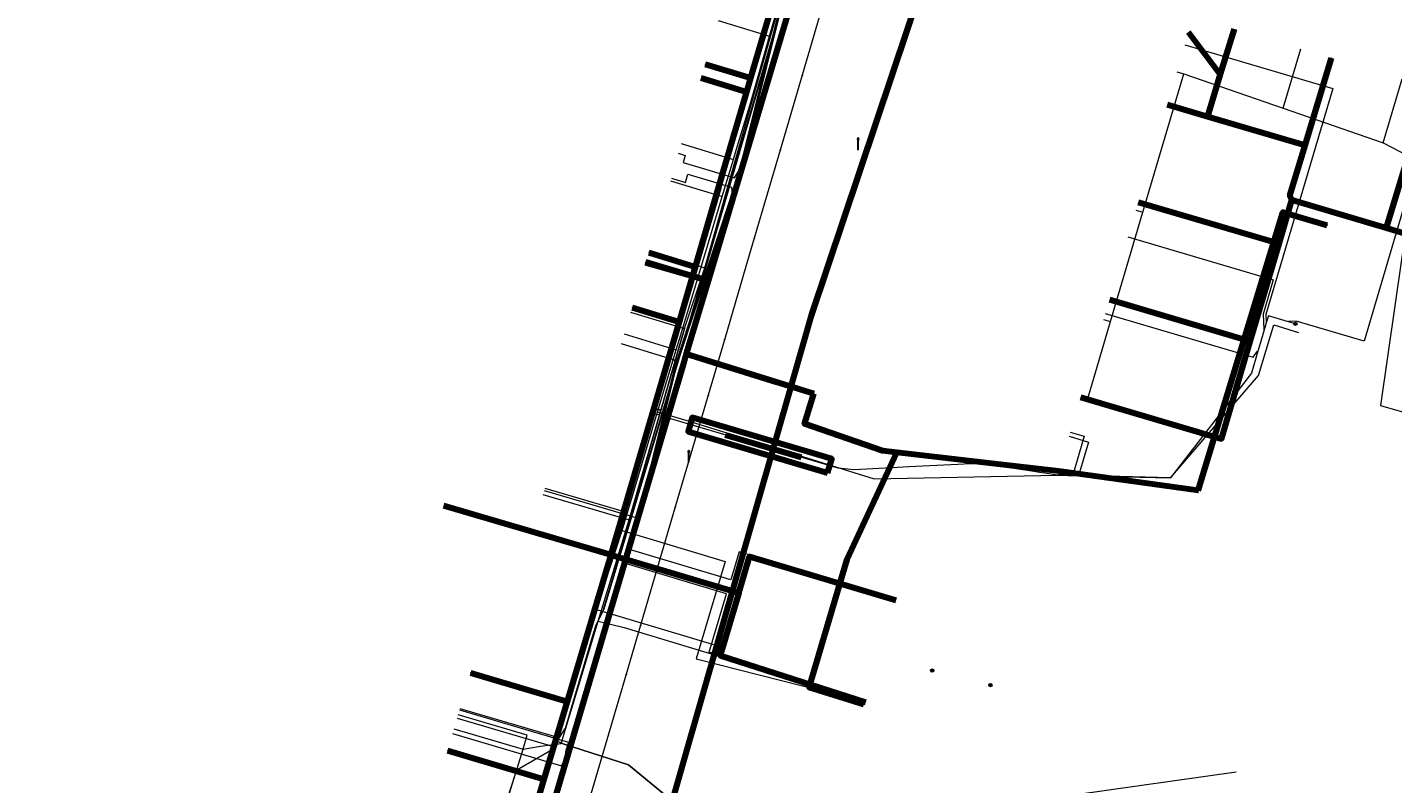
# Model space of a CAD drawing. Extents: x 152558 to 154479, y 462974 to 463683.
# Tile 520 of 638: x 153934 to 154028, y 463311 to 463363. Entities that reach past the tile are written whole.
import ezdxf
from ezdxf.enums import TextEntityAlignment as Align
from ezdxf.lldxf.tags import DXFTag

# ---------------------------------------------------------------- set-up
doc = ezdxf.new("R2010")
doc.units = 0
doc.header["$LTSCALE"] = 0.2
doc.layers.get('0').update_dxf_attribs({"linetype": 'CONTINUOUS'})
for name, color, linetype, lineweight in [('B-RO-KL-DATA_COAXIAAL_17_ZIGGO BV-G', 90, 'KL-DATA-N', 18), ('B-RO-KL-DATA_COAXIAAL_7_ZIGGO BV-G', 90, 'KL-DATA-N', 18), ('B-RO-KL-DATA_EUROFIBER NEDERLAND BV-G', 90, 'KL-DATA-N', 18), ('B-RO-KL-DATA_HULPSTUK_EUROFIBER NEDERLAND BV-S', 90, 'CONTINUOUS', 25), ('B-RO-KL-DATA_HULPSTUK_KPN BV-S', 90, 'CONTINUOUS', 25), ('B-RO-KL-DATA_KABELBED_KPN BV-G', 90, 'CONTINUOUS', 100), ('B-RO-KL-DATA_KABELBED_ZIGGO BV-G', 90, 'CONTINUOUS', 100), ('B-RO-KL-DATA_MANTELBUIS_PVC_1_KPN BV-G', 90, 'CONTINUOUS', 100), ('B-RO-KL-DATA_MANTELBUIS_ZIGGO BV-G', 90, 'CONTINUOUS', 100), ('B-RO-KL-DATA_REGGEFIBER OPERATOR BV-G', 90, 'KL-DATA-N', 18), ('B-RO-KL-ET_LS_400 V_STEDIN NETBEHEER BV-G', 190, 'KL-LS-N', 18), ('B-RO-KL-ET_LS_GEMEENTE AMERSFOORT-S', 190, 'CONTINUOUS', 25), ('B-RO-KL-ET_LS_HULPSTUK_STEDIN NETBEHEER BV-S', 190, 'CONTINUOUS', 25), ('B-RO-KL-ET_LS_MANTELBUIS_PVC_125_STEDIN NETBEHEER BV-G', 190, 'CONTINUOUS', 100), ('B-RO-KL-GAS_LD_HULPSTUK_STEDIN NETBEHEER BV-S', 50, 'CONTINUOUS', 25), ('B-RO-KL-GAS_LD_MANTELBUIS_PE_STEDIN NETBEHEER BV-G', 50, 'CONTINUOUS', 100), ('B-RO-KL-GAS_LD_PE_32_0.1 BAR_STEDIN NETBEHEER BV-G', 50, 'KL-GAS-LD-N', 18), ('B-RO-KL-GAS_LD_PE_40_0.1 BAR_STEDIN NETBEHEER BV-G', 50, 'KL-GAS-LD-N', 18), ('B-RO-KL-GAS_LD_PVC_63_0.1 BAR_STEDIN NETBEHEER BV-G', 50, 'KL-GAS-LD-N', 18), ('B-RO-KL-WATER_150_VITENS-G', 170, 'KL-WATER-N', 18), ('B-RO-KL-WATER_HULPSTUK_VITENS-S', 170, 'CONTINUOUS', 25)]:
    doc.layers.add(name, color=color, linetype=linetype, lineweight=lineweight)
doc.styles.add('NLCS-ISO', font='NLCS-ISO.ttf')
tags = doc.linetypes.add('KL-DATA-N', pattern='A,4,-1,[101,NLCS.SHX,S=0.5,R=0,X=0,Y=0],-1,4,-1,["D",Standard,S=1,R=0,X=-0.25,Y=-0.5],-1.5', length=12.5).pattern_tags.tags
tags[18] = DXFTag(74, 10)
tags = doc.linetypes.add('KL-GAS-LD-N', pattern='A,4,-1,[69,NLCS.SHX,S=0.5,R=0,X=0,Y=0],-1,4,-1,["L",Standard,S=1,R=0,X=0.25,Y=-0.5],-2', length=13).pattern_tags.tags
tags[18] = DXFTag(74, 10)
tags = doc.linetypes.add('KL-LS-N', pattern='A,4,-1,[103,NLCS.SHX,S=0.75,R=0,X=0,Y=0],-1,4,-1,["L",Standard,S=1,R=0,X=0,Y=-0.5],-2', length=13).pattern_tags.tags
tags[18] = DXFTag(74, 10)
doc.linetypes.add('KL-WATER-N', pattern='A,7,-0.5,[168,NLCS.SHX,S=0.75,R=0,X=0.75,Y=0],-2', length=9.5)

# ---------------------------------------------------------------- blocks, each defined once
blk = doc.blocks.new('SKL-WTB_HULP_T STUK-SO')
at = {"color": 0, "linetype": 'ByBlock', "lineweight": 18}
blk.add_circle((0, 0), 1, dxfattribs=at)
at = {"color": 0, "linetype": 'ByBlock', "lineweight": -2, "style": 'NLCS-ISO'}
blk.add_text('T', height=1, dxfattribs=at).set_placement((0, 0), align=Align.MIDDLE_CENTER)
at = {"color": 0, "linetype": 'ByBlock', "lineweight": 18, "style": 'NLCS-ISO', "flags": 1}
for tag, p in [('TYPE', (1.5, 0)), ('OMSCHRIJVING', (1.5, -3)), ('LABEL', (1.5, -1.5))]:
    blk.add_attdef(tag, p, '', height=1, dxfattribs=at)
blk = doc.blocks.new('SKL-WTB_HULP_MOF-SO')
at = {"linetype": 'ByBlock', "lineweight": 18}
h = blk.add_hatch(color=0, dxfattribs=at)
h.dxf.hatch_style = 1
h.paths.add_polyline_path([(-0.5625, 0, 1), (0.5625, 0, 1)])
at = {"color": 0, "linetype": 'ByBlock', "lineweight": 18}
blk.add_circle((0, 0), 0.5625, dxfattribs=at)
at = {"color": 0, "linetype": 'ByBlock', "lineweight": 18, "style": 'NLCS-ISO', "flags": 1}
for tag, p in [('TYPE', (1.5, 0)), ('OMSCHRIJVING', (1.5, -3)), ('LABEL', (1.5, -1.5))]:
    blk.add_attdef(tag, p, '', height=1, dxfattribs=at)
blk = doc.blocks.new('SKL-WTB_HULP_OVERIG-SO')
at = {"color": 0, "linetype": 'ByBlock', "lineweight": 18}
for points in [[(-0.14, 0.14), (0.14, -0.14)], [(0.14, 0.14), (-0.14, -0.14)]]:
    blk.add_lwpolyline(points, dxfattribs=at)
at = {"color": 0, "linetype": 'ByBlock', "lineweight": 18, "style": 'NLCS-ISO', "flags": 1}
for tag, p in [('TYPE', (1.5, 0)), ('OMSCHRIJVING', (1.5, -3)), ('LABEL', (1.5, -1.5))]:
    blk.add_attdef(tag, p, '', height=1, dxfattribs=at)
blk = doc.blocks.new('SKL-ET_LS_MAST-SO')
for p, q in [((-0.05, 2.07), (0.05, 2.07)), ((-0.05, -2), (0.05, -2))]:
    blk.add_line(p, q)
for points in [[(-0.18, 1.76), (-0.22, 1.76), (-0.22, 1.84), (-0.18, 1.84), (-0.18, 1.79)], [(-0.18, 1.49), (-0.22, 1.49), (-0.22, 1.57), (-0.18, 1.57), (-0.18, 1.52)], [(-0.18, 1.79), (-0.05, 1.79)], [(-0.18, 1.76), (-0.05, 1.76)], [(-0.18, 1.52), (-0.05, 1.52)], [(-0.18, 1.49), (-0.05, 1.49)], [(-0.05, -2), (-0.05, 2.07)], [(0.05, -2), (0.05, 2.07)], [(0.18, 1.92), (0.05, 1.92)], [(0.18, 1.89), (0.05, 1.89)], [(0.18, 1.66), (0.05, 1.66)], [(0.18, 1.63), (0.05, 1.63)], [(0.18, 1.39), (0.05, 1.39)], [(0.18, 1.36), (0.05, 1.36)], [(0.18, 1.89), (0.22, 1.89), (0.22, 1.97), (0.18, 1.97), (0.18, 1.92)], [(0.18, 1.63), (0.22, 1.63), (0.22, 1.71), (0.18, 1.71), (0.18, 1.66)], [(0.18, 1.36), (0.22, 1.36), (0.22, 1.44), (0.18, 1.44), (0.18, 1.39)]]:
    blk.add_lwpolyline(points)

msp = doc.modelspace()

# ---------------------------------------------------------------- linework, layer by layer
at = {"layer": 'B-RO-KL-DATA_COAXIAAL_17_ZIGGO BV-G', "flags": 128}
msp.add_lwpolyline([(153911.525, 463414.117), (153911.88, 463414.031), (153912.048, 463414.728), (153914.583, 463414.075), (153916.139, 463413.623), (153916.24, 463413.567), (153916.259, 463413.644), (153916.307, 463413.842), (153917.919, 463413.275), (153918.539, 463413.057), (153920.485, 463412.373), (153923.692, 463411.245), (153925.205, 463410.713), (153928.395, 463409.591), (153929.841, 463409.175), (153940.803, 463406.022), (153945.618, 463404.804), (153952.322, 463402.633), (153952.273, 463402.55), (153956.959, 463401.132), (153957.795, 463400.861), (153958.563, 463400.646), (153962.856, 463399.347), (153964.294, 463398.912), (153965, 463398.698), (153968.689, 463397.581), (153969.613, 463397.301), (153974.463, 463395.834), (153976.623, 463395.18), (153981.275, 463393.772), (153981.421, 463394.254), (153981.507, 463394.537), (153987.351, 463392.768), (153992.016, 463391.356), (153992.42, 463390.847), (153992.555, 463390.676), (153988.832, 463378.276), (153987.315, 463373.1), (153986.701, 463371.007), (153985.662, 463367.463), (153985.154, 463365.729), (153983.41, 463359.781), (153983.131, 463358.828), (153981.552, 463353.442)], dxfattribs=at)
at = {"layer": 'B-RO-KL-DATA_COAXIAAL_7_ZIGGO BV-G', "flags": 128}
for points in [[(153981.552, 463353.442), (153983.131, 463358.828), (153983.41, 463359.781), (153985.154, 463365.729), (153985.662, 463367.463), (153986.701, 463371.007), (153987.315, 463373.1), (153988.832, 463378.276), (153992.555, 463390.676), (153992.42, 463390.847), (153992.016, 463391.356), (153987.351, 463392.768), (153986.395, 463389.61)], [(153981.552, 463353.442), (153983.131, 463358.828), (153983.41, 463359.781), (153985.154, 463365.729), (153985.662, 463367.463), (153986.701, 463371.007), (153987.315, 463373.1), (153984.884, 463373.839)], [(153981.552, 463353.442), (153983.131, 463358.828), (153983.41, 463359.781), (153985.154, 463365.729), (153985.662, 463367.463), (153986.701, 463371.007), (153986.064, 463371.201), (153984.261, 463371.75)], [(154033.98, 463359.049), (154034.658, 463358.848), (154031.495, 463348.162), (154027.13, 463349.457), (154020.642, 463351.382), (154020.491, 463351.677), (154021.544, 463355.146), (154014.829, 463357.126), (154015.71, 463360.026), (154013.52, 463362.922)], [(154033.98, 463359.049), (154034.658, 463358.848), (154031.495, 463348.162), (154027.13, 463349.457), (154020.642, 463351.382), (154020.491, 463351.677), (154021.544, 463355.146), (154014.829, 463357.126), (154015.71, 463360.026), (154013.52, 463362.922)], [(154033.98, 463359.049), (154034.658, 463358.848), (154031.495, 463348.162), (154027.13, 463349.457), (154020.642, 463351.382), (154020.491, 463351.677), (154021.544, 463355.146), (154014.829, 463357.126), (154015.71, 463360.026), (154013.52, 463362.922)], [(154033.98, 463359.049), (154034.658, 463358.848), (154031.495, 463348.162), (154027.13, 463349.457), (154020.642, 463351.382), (154020.491, 463351.677), (154021.544, 463355.146), (154014.829, 463357.126), (154015.71, 463360.026), (154013.52, 463362.922)], [(154033.98, 463359.049), (154034.658, 463358.848), (154031.495, 463348.162), (154027.13, 463349.457), (154020.642, 463351.382), (154020.491, 463351.677), (154021.544, 463355.146), (154014.829, 463357.126), (154015.71, 463360.026), (154013.52, 463362.922)], [(154033.98, 463359.049), (154034.658, 463358.848), (154031.495, 463348.162), (154027.13, 463349.457), (154020.642, 463351.382), (154020.491, 463351.677), (154021.544, 463355.146), (154014.829, 463357.126), (154015.71, 463360.026), (154013.52, 463362.922)], [(154033.98, 463359.049), (154034.658, 463358.848), (154031.495, 463348.162), (154027.13, 463349.457), (154020.642, 463351.382), (154020.491, 463351.677), (154021.544, 463355.146), (154014.829, 463357.126), (154015.71, 463360.026), (154013.52, 463362.922)], [(154033.98, 463359.049), (154034.658, 463358.848), (154031.495, 463348.162), (154027.13, 463349.457), (154020.642, 463351.382), (154020.491, 463351.677), (154021.544, 463355.146), (154014.829, 463357.126), (154015.71, 463360.026), (154013.52, 463362.922)], [(154033.98, 463359.049), (154034.658, 463358.848), (154031.495, 463348.162), (154027.13, 463349.457), (154020.642, 463351.382), (154020.491, 463351.677), (154021.544, 463355.146), (154014.829, 463357.126), (154015.71, 463360.026), (154013.52, 463362.922)], [(153981.552, 463353.442), (153983.131, 463358.828), (153983.41, 463359.781), (153980.279, 463360.733)], [(154023.367, 463361.149), (154021.544, 463355.146), (154020.491, 463351.677), (154020.642, 463351.382), (154027.13, 463349.457), (154031.495, 463348.162), (154034.658, 463358.848), (154033.98, 463359.049)], [(154023.367, 463361.149), (154021.544, 463355.146), (154020.491, 463351.677), (154020.642, 463351.382), (154027.13, 463349.457), (154031.495, 463348.162), (154034.658, 463358.848), (154033.98, 463359.049)], [(154023.367, 463361.149), (154021.544, 463355.146), (154020.491, 463351.677), (154020.642, 463351.382), (154027.13, 463349.457), (154031.495, 463348.162), (154034.658, 463358.848), (154033.98, 463359.049)], [(153979.992, 463359.783), (153983.131, 463358.828), (153981.552, 463353.442)], [(153981.552, 463353.442), (153981.192, 463352.213), (153979.877, 463347.726), (153979.602, 463346.789), (153978.492, 463343.003), (153973.791, 463326.968), (153962.317, 463330.335)], [(153981.552, 463353.442), (153981.192, 463352.213), (153979.877, 463347.726), (153979.602, 463346.789), (153978.492, 463343.003), (153973.791, 463326.968), (153973.648, 463326.489), (153970.782, 463316.868), (153969.193, 463311.534), (153962.566, 463313.508)], [(153981.552, 463353.442), (153981.192, 463352.213), (153979.877, 463347.726), (153979.602, 463346.789), (153978.492, 463343.003), (153973.791, 463326.968), (153973.648, 463326.489), (153970.782, 463316.868), (153964.146, 463318.845)], [(153981.552, 463353.442), (153981.192, 463352.213), (153979.877, 463347.726), (153979.602, 463346.789), (153978.492, 463343.003), (153973.791, 463326.968), (153974.174, 463326.854), (153982.59, 463324.35), (153981.307, 463320.037), (153991.313, 463316.834)], [(153981.552, 463353.442), (153981.192, 463352.213), (153979.877, 463347.726), (153979.602, 463346.789), (153978.492, 463343.003), (153973.791, 463326.968), (153974.174, 463326.854), (153982.59, 463324.35), (153983.334, 463326.848), (153993.398, 463323.847)], [(153981.552, 463353.442), (153981.192, 463352.213), (153979.877, 463347.726), (153979.602, 463346.789), (153978.492, 463343.003), (153973.791, 463326.968), (153974.174, 463326.854), (153982.59, 463324.35), (153983.334, 463326.848), (153993.398, 463323.847)], [(153981.552, 463353.442), (153981.192, 463352.213), (153979.877, 463347.726), (153979.602, 463346.789), (153978.492, 463343.003), (153975.257, 463343.987)], [(153981.552, 463353.442), (153981.192, 463352.213), (153979.877, 463347.726), (153979.602, 463346.789), (153976.405, 463347.762)]]:
    msp.add_lwpolyline(points, dxfattribs=at)
at = {"layer": 'B-RO-KL-DATA_EUROFIBER NEDERLAND BV-G', "flags": 128}
for points in [[(154016.8, 463312), (153994.745, 463308.89), (153993.681, 463305.321), (153987.622, 463306.875), (153978.649, 463309.505), (153975.017, 463312.518), (153970.509, 463313.95), (153970.101, 463314.146), (153970.667, 463315.034), (153972.558, 463321.404), (153972.757, 463322.08), (153973.3, 463323.2), (153979.1, 463342.6), (153985.5, 463364.6), (153989.2, 463377.4), (153992, 463386.8), (153993.058, 463390.909), (153991.86, 463392.39), (153992.552, 463391.876), (153994, 463391.5), (154001.7, 463389.1), (154062.3, 463370.7), (154063.8, 463370.2), (154064.9, 463369.4), (154072.3, 463366.7), (154077.4, 463364.9), (154078.3, 463363.6), (154083.9, 463361.2), (154085.3, 463360), (154131.3, 463340.4), (154133.3, 463339.8), (154135, 463340.5), (154137.2, 463340.5), (154195.5, 463339), (154196.5, 463338.8), (154202.5, 463324.4), (154205.1, 463318.8), (154207.9, 463314.9), (154238.2, 463280), (154240.1, 463278.2), (154243.9, 463273.8), (154244.9, 463273.2), (154246.4, 463273.4), (154248.2, 463272.9), (154250.1, 463272.8), (154252.7, 463273.5), (154255.6, 463274.8), (154256.5, 463274.3)], [(153970.101, 463314.146), (153970.667, 463315.034), (153972.558, 463321.404), (153972.757, 463322.08), (153973.34, 463323.237), (153979.147, 463342.614), (153984.644, 463361.467), (153986.393, 463367.926), (153989.217, 463377.369), (153992.041, 463386.813), (153993.058, 463390.909), (153991.86, 463392.39)], [(153970.101, 463314.146), (153970.509, 463313.95), (153975.017, 463312.518), (153978.649, 463309.505), (153987.622, 463306.875), (153993.681, 463305.321), (153994.744, 463308.886)]]:
    msp.add_lwpolyline(points, dxfattribs=at)
at = {"layer": 'B-RO-KL-DATA_KABELBED_KPN BV-G', "flags": 128}
for points in [[(153977.46, 463308.034), (153987.599, 463343.427), (153997.598, 463373.243), (153997.74, 463373.711)], [(153987.751, 463370.123), (153987.228, 463368.372), (153986.887, 463367.233), (153986.139, 463364.732), (153983.496, 463355.889)], [(153983.496, 463355.889), (153980.484, 463345.812), (153978.981, 463340.785), (153978.981, 463340.784)], [(154014.189, 463331.399), (154014.189, 463331.399), (154020.003, 463350.527), (154020.003, 463350.538), (154023.039, 463349.653)], [(153980.484, 463345.812), (153976.206, 463347.105)], [(153980.484, 463345.812), (153976.189, 463347.048)], [(153978.981, 463340.784), (153978.717, 463339.901), (153959.178, 463273.745)], [(153978.981, 463340.785), (153978.981, 463340.785), (153987.746, 463338.055)], [(153980.443, 463340.329), (153985.216, 463338.842)], [(153993.459, 463333.996), (153992.48, 463334.108), (153987.112, 463335.973), (153987.746, 463338.055)], [(153991.2, 463316.667), (153987.438, 463317.835), (153990.06, 463326.655), (153993.459, 463333.996)], [(154014.19, 463331.399), (154014.189, 463331.399), (154004.6, 463332.723), (154000, 463333.248), (153993.459, 463333.996)]]:
    msp.add_lwpolyline(points, dxfattribs=at)
at = {"layer": 'B-RO-KL-DATA_KABELBED_ZIGGO BV-G', "flags": 128}
for points in [[(153985.662, 463367.463), (153983.41, 463359.781)], [(154016.655, 463363.137), (154015.71, 463360.026)], [(154015.71, 463360.026), (154013.52, 463362.922)], [(153980.279, 463360.733), (153983.41, 463359.781)], [(154021.544, 463355.146), (154023.367, 463361.149)], [(153979.992, 463359.783), (153983.131, 463358.828)], [(153983.41, 463359.781), (153983.131, 463358.828)], [(154015.71, 463360.026), (154014.829, 463357.126)], [(153983.131, 463358.828), (153981.552, 463353.442)], [(154030.08, 463359.17), (154027.13, 463349.457)], [(154027.13, 463349.457), (154031.495, 463348.162), (154034.658, 463358.848)], [(154012.05, 463357.946), (154014.829, 463357.126)], [(154014.829, 463357.126), (154021.544, 463355.146)], [(154020.642, 463351.382), (154020.491, 463351.677), (154021.544, 463355.146)], [(153981.552, 463353.442), (153979.602, 463346.789)], [(154010.063, 463351.234), (154019.754, 463348.377)], [(154019.754, 463348.377), (154020.642, 463351.382)], [(154020.642, 463351.382), (154027.13, 463349.457)], [(154017.772, 463341.663), (154019.754, 463348.377)], [(153976.405, 463347.762), (153979.602, 463346.789)], [(153979.602, 463346.789), (153978.492, 463343.003)], [(154008.08, 463344.521), (154017.772, 463341.663)], [(153975.257, 463343.987), (153978.492, 463343.003)], [(153978.492, 463343.003), (153973.791, 463326.968)], [(154006.101, 463337.807), (154015.789, 463334.949), (154017.772, 463341.663)], [(153973.791, 463326.968), (153962.317, 463330.335)], [(153973.648, 463326.489), (153970.782, 463316.868)], [(153973.791, 463326.968), (153973.648, 463326.489)], [(153973.791, 463326.968), (153982.59, 463324.35)], [(153982.59, 463324.35), (153983.334, 463326.848), (153993.398, 463323.847)], [(153982.59, 463324.35), (153981.307, 463320.037), (153991.313, 463316.834)], [(153964.146, 463318.845), (153970.782, 463316.868)], [(153970.782, 463316.868), (153969.193, 463311.534)], [(153962.566, 463313.508), (153969.193, 463311.534)], [(153969.193, 463311.534), (153967.641, 463306.325)]]:
    msp.add_lwpolyline(points, dxfattribs=at)
at = {"layer": 'B-RO-KL-DATA_MANTELBUIS_PVC_1_KPN BV-G', "flags": 128}
msp.add_lwpolyline([(153980.443, 463340.329), (153985.216, 463338.842)], dxfattribs=at)
at = {"layer": 'B-RO-KL-DATA_MANTELBUIS_ZIGGO BV-G', "flags": 128}
msp.add_lwpolyline([(153981.192, 463352.213), (153973.791, 463326.968), (153974.174, 463326.854)], dxfattribs=at)
at = {"layer": 'B-RO-KL-DATA_REGGEFIBER OPERATOR BV-G', "flags": 128}
for points in [[(153953.244, 463265.572), (153955.432, 463272.771), (153955.838, 463274.182), (153958.567, 463283.304), (153958.863, 463284.612), (153961.487, 463293.101), (153961.928, 463294.894), (153964.741, 463303.612), (153965.421, 463306.073), (153967.755, 463313.591), (153968.961, 463313.804), (153970.371, 463313.98), (153972.935, 463322.401), (153975.06, 463329.379), (153978.866, 463342.533), (153980.27, 463346.722), (153985.369, 463364.724), (153985.938, 463366.485), (153987.726, 463372.699), (153989.766, 463379.457), (153993.156, 463390.686)], [(153976.443, 463347.886), (153980.27, 463346.722), (153985.369, 463364.724)], [(154020.046, 463357.694), (154021.252, 463361.774)], [(154010.378, 463350.537), (154013.192, 463360.063)], [(154012.717, 463360.203), (154013.192, 463360.063)], [(154013.192, 463360.063), (154020.046, 463357.694)], [(154026.914, 463355.319), (154028.213, 463359.716)], [(154020.046, 463357.694), (154026.914, 463355.319)], [(154026.914, 463355.319), (154029.162, 463354.145), (154026.736, 463337.25), (154054.012, 463329.366)], [(154008.153, 463343.01), (154010.378, 463350.537)], [(154009.903, 463350.677), (154010.378, 463350.537)], [(153975.158, 463343.662), (153978.866, 463342.533), (153975.06, 463329.379)], [(154006.073, 463337.709), (154006.546, 463337.57), (154008.153, 463343.01)], [(154007.68, 463343.15), (154008.153, 463343.01)], [(153969.125, 463331.122), (153975.06, 463329.379)], [(153972.935, 463322.401), (153975.06, 463329.379)], [(153967.755, 463313.591), (153968.961, 463313.804), (153970.371, 463313.98), (153972.935, 463322.401)], [(153972.935, 463322.401), (153974.712, 463321.958), (153980.926, 463320.086), (153983.97, 463319.12), (153991.335, 463316.925)], [(153967.755, 463313.591), (153968.052, 463314.546), (153963.291, 463315.956)], [(153963.007, 463314.997), (153967.755, 463313.591)], [(153965.421, 463306.073), (153967.755, 463313.591)]]:
    msp.add_lwpolyline(points, dxfattribs=at)
at = {"layer": 'B-RO-KL-ET_LS_400 V_STEDIN NETBEHEER BV-G', "flags": 128}
for points in [[(153992.361, 463388.804), (153989.927, 463379.167), (153986.388, 463368.228), (153982.603, 463353.024), (153978.288, 463340.035), (153975.428, 463328.277), (153955.406, 463261.852), (153952.274, 463250.397), (153946.408, 463231.688), (153936.913, 463200.386), (153932.003, 463182.52), (153925.397, 463161.45)], [(153972.157, 463317.251), (153975.476, 463328.264), (153978.336, 463340.021), (153982.654, 463353.02), (153986.437, 463368.217), (153989.975, 463379.155), (153992.408, 463388.79)], [(153977.372, 463336.48), (153978.216, 463339.951), (153979.101, 463342.641), (153981.095, 463348.643), (153982.15, 463351.819), (153982.552, 463353.028), (153982.649, 463353.417), (153983.101, 463355.232), (153984.624, 463361.351), (153984.806, 463362.082), (153985.199, 463363.661), (153986.339, 463368.24), (153986.934, 463370.08), (153987.857, 463372.931), (153988.588, 463375.191), (153989.879, 463379.179), (153990.05, 463379.857), (153990.968, 463383.493), (153992.105, 463387.994), (153992.15, 463388.093), (153992.249, 463388.205), (153992.35, 463388.26), (153992.577, 463388.332), (153992.641, 463388.383), (153992.727, 463388.487)], [(154013.262, 463362.049), (154023.447, 463359.041), (154018.853, 463343.49), (154018.858, 463342.94), (154018.877, 463342.934)], [(154030.729, 463358.973), (154025.612, 463341.657), (154020.925, 463343.042), (154020.399, 463343.023), (154020.393, 463343.004)], [(153978.427, 463354.589), (153978.905, 463354.444), (153978.761, 463353.966), (153982.298, 463352.897), (153982.63, 463353.422), (153982.649, 463353.417)], [(153977.964, 463352.883), (153978.92, 463352.592), (153979.095, 463353.166), (153982.085, 463352.256), (153982.15, 463351.819)], [(154009.359, 463348.836), (154019.352, 463345.884), (154018.654, 463343.521), (154018.716, 463342.46), (154018.735, 463342.454)], [(154020.879, 463342.858), (154020.393, 463343.004), (154019.019, 463343.416), (154018.877, 463342.934), (154018.735, 463342.454), (154018.591, 463341.966), (154018.3, 463340.981), (154017.852, 463339.462), (154012.286, 463332.27), (154008.795, 463332.346), (154005.304, 463332.423), (154004.587, 463332.439), (154004.5, 463332.441), (154003.645, 463332.574), (154003.27, 463332.632), (154002.74, 463332.715), (154001.679, 463332.88), (154001.406, 463332.922), (154001.365, 463332.928), (154001.32, 463332.935), (154001.078, 463332.973), (154000, 463333.14), (153999.945, 463333.143), (153999.725, 463333.156), (153999.481, 463333.17), (153998.514, 463333.227), (153997.66, 463333.183), (153994.28, 463333.009), (153993.515, 463332.97), (153990.538, 463332.817), (153989.44, 463332.92), (153977.372, 463336.48)], [(154007.801, 463343.561), (154017.967, 463340.558), (154018.281, 463340.987), (154018.3, 463340.981)], [(153974.5, 463341.5), (153978.148, 463340.39), (153978.216, 463339.951)], [(153977.372, 463336.48), (153976.397, 463332.471), (153975.67, 463329.482), (153975.38, 463328.29), (153975.088, 463327.321), (153974.799, 463326.364), (153971.642, 463315.888), (153970.736, 463312.882), (153970.067, 463310.663), (153969.832, 463309.884), (153969.665, 463309.331), (153968.963, 463307.001), (153968.602, 463305.805), (153967.927, 463303.566), (153967.054, 463300.668), (153965.589, 463295.808), (153964.762, 463293.063), (153964.041, 463290.672), (153962.493, 463285.536), (153961.616, 463282.627), (153960.945, 463280.4), (153959.204, 463274.623), (153958.471, 463272.19), (153957.489, 463268.934), (153955.995, 463263.979)], [(154005.393, 463335.409), (154006.352, 463335.126), (154005.609, 463332.609), (154004.587, 463332.459), (154004.587, 463332.439)], [(153969.201, 463331.382), (153975.67, 463329.482)], [(153993.398, 463323.848), (153982.613, 463327.166), (153982.042, 463325.249), (153975.088, 463327.321)], [(153991.313, 463316.852), (153980.557, 463320.265), (153981.757, 463324.29), (153974.799, 463326.364)], [(153963.393, 463316.301), (153970.889, 463314.082), (153970.689, 463313.418), (153970.717, 463312.888), (153970.736, 463312.882)], [(153962.91, 463314.671), (153970.398, 463312.454), (153970.717, 463312.888), (153970.736, 463312.882)]]:
    msp.add_lwpolyline(points, dxfattribs=at)
at = {"layer": 'B-RO-KL-ET_LS_MANTELBUIS_PVC_125_STEDIN NETBEHEER BV-G', "flags": 128}
msp.add_lwpolyline([(153988.702, 463332.616), (153988.986, 463333.576), (153979.396, 463336.406), (153979.112, 463335.446), (153988.702, 463332.616)], dxfattribs=at)
at = {"layer": 'B-RO-KL-GAS_LD_MANTELBUIS_PE_STEDIN NETBEHEER BV-G', "flags": 128}
msp.add_lwpolyline([(153981.656, 463335.218), (153986.882, 463333.675)], dxfattribs=at)
at = {"layer": 'B-RO-KL-GAS_LD_PE_32_0.1 BAR_STEDIN NETBEHEER BV-G', "flags": 128}
for points in [[(153981.188, 463363.722), (153984.719, 463362.654)], [(153978.629, 463355.259), (153982.231, 463354.17)], [(153977.906, 463352.692), (153981.462, 463351.61)], [(153974.704, 463342.17), (153978.298, 463341.076)], [(153969.248, 463331.54), (153974.937, 463329.869)], [(153974.568, 463328.638), (153981.666, 463326.509), (153979.672, 463319.817), (153991.313, 463316.852)], [(153972.807, 463323.2), (153981.479, 463320.616), (153983.335, 463326.846), (153993.398, 463323.848)], [(153963.421, 463316.397), (153970.126, 463314.412)], [(153963.222, 463315.725), (153969.927, 463313.744)]]:
    msp.add_lwpolyline(points, dxfattribs=at)
at = {"layer": 'B-RO-KL-GAS_LD_PE_40_0.1 BAR_STEDIN NETBEHEER BV-G', "flags": 128}
msp.add_lwpolyline([(154005.308, 463335.121), (154006.651, 463334.725), (154005.966, 463332.405)], dxfattribs=at)
at = {"layer": 'B-RO-KL-GAS_LD_PVC_63_0.1 BAR_STEDIN NETBEHEER BV-G', "flags": 128}
for points in [[(153977.012, 463336.794), (153978.298, 463341.076), (153978.604, 463342.094), (153980.512, 463348.446), (153981.462, 463351.61), (153982.231, 463354.17), (153982.42, 463354.798), (153983.417, 463358.119), (153984.016, 463360.206), (153984.719, 463362.654), (153985.743, 463366.218), (153985.871, 463366.662), (153986.475, 463368.765), (153987.506, 463372.351), (153987.619, 463372.745), (153987.672, 463372.928), (153987.895, 463373.706), (153987.935, 463373.846), (153989.776, 463380.255), (153990.167, 463381.618), (153992.787, 463390.697)], [(153979.184, 463336.156), (153991.917, 463332.189), (154004.515, 463332.436), (154005.951, 463332.405), (154005.966, 463332.405), (154012.285, 463332.27), (154018.342, 463339.314), (154019.396, 463342.785), (154021.093, 463342.269)], [(153955.82, 463265.048), (153955.844, 463265.324), (153954.282, 463267.919), (153955.573, 463272.335), (153955.654, 463272.612), (153955.907, 463273.476), (153956.976, 463277.124), (153958.379, 463281.914), (153958.651, 463282.843), (153958.96, 463283.897), (153959.782, 463286.703), (153961.186, 463291.48), (153961.688, 463293.185), (153962.027, 463294.338), (153962.595, 463296.268), (153964.004, 463301.055), (153964.815, 463303.814), (153965.069, 463304.677), (153965.412, 463305.842), (153966.548, 463309.701), (153966.857, 463310.694), (153967.324, 463312.161), (153969.82, 463313.611), (153969.891, 463313.663), (153969.927, 463313.744), (153970.126, 463314.412), (153970.239, 463314.792), (153971.996, 463320.7), (153972.807, 463323.2), (153973.206, 463324.431), (153974.135, 463327.297), (153974.568, 463328.638), (153974.937, 463329.869), (153975.079, 463330.343), (153977.012, 463336.794)], [(153977.012, 463336.794), (153979.184, 463336.156)]]:
    msp.add_lwpolyline(points, dxfattribs=at)
at = {"layer": 'B-RO-KL-WATER_150_VITENS-G', "flags": 128}
msp.add_lwpolyline([(153991.402, 463385.795), (153990.669, 463383.321), (153989.7, 463380.05), (153990.101, 463379.312), (153991.748, 463376.277), (153991.453, 463375.273), (153989.626, 463369.054), (153988.29, 463364.506), (153986.954, 463359.957), (153985.443, 463354.814), (153983.661, 463348.749), (153983.087, 463346.794), (153981.609, 463341.765), (153980.486, 463337.943), (153978.228, 463330.255), (153975.836, 463322.115), (153974.846, 463318.745), (153969.995, 463302.231)], dxfattribs=at)

# ---------------------------------------------------------------- block references
at = {"layer": 'B-RO-KL-DATA_HULPSTUK_EUROFIBER NEDERLAND BV-S', "xscale": 0.2, "yscale": 0.2, "zscale": 0.2}
msp.add_blockref('SKL-WTB_HULP_OVERIG-SO', (153970.101, 463314.146), dxfattribs=at)
at = {"layer": 'B-RO-KL-DATA_HULPSTUK_KPN BV-S', "xscale": 0.2, "yscale": 0.2, "zscale": 0.2}
for name, p in [('SKL-WTB_HULP_OVERIG-SO', (153983.496, 463355.889)), ('SKL-WTB_HULP_OVERIG-SO', (153983.496, 463355.889)), ('SKL-WTB_HULP_OVERIG-SO', (154023.039, 463349.653)), ('SKL-WTB_HULP_OVERIG-SO', (153976.206, 463347.105)), ('SKL-WTB_HULP_OVERIG-SO', (153976.189, 463347.048)), ('SKL-WTB_HULP_MOF-SO', (153980.484, 463345.812)), ('SKL-WTB_HULP_OVERIG-SO', (153980.484, 463345.812)), ('SKL-WTB_HULP_OVERIG-SO', (153980.484, 463345.812)), ('SKL-WTB_HULP_OVERIG-SO', (153978.981, 463340.785)), ('SKL-WTB_HULP_OVERIG-SO', (153978.981, 463340.784)), ('SKL-WTB_HULP_OVERIG-SO', (153978.981, 463340.784)), ('SKL-WTB_HULP_OVERIG-SO', (153987.746, 463338.055)), ('SKL-WTB_HULP_OVERIG-SO', (153987.746, 463338.055)), ('SKL-WTB_HULP_OVERIG-SO', (153993.459, 463333.996)), ('SKL-WTB_HULP_OVERIG-SO', (153993.459, 463333.996)), ('SKL-WTB_HULP_OVERIG-SO', (153993.459, 463333.996)), ('SKL-WTB_HULP_OVERIG-SO', (154014.189, 463331.399)), ('SKL-WTB_HULP_OVERIG-SO', (154014.19, 463331.399)), ('SKL-WTB_HULP_MOF-SO', (153995.9, 463319)), ('SKL-WTB_HULP_MOF-SO', (153999.9, 463318)), ('SKL-WTB_HULP_OVERIG-SO', (153991.2, 463316.667))]:
    msp.add_blockref(name, p, dxfattribs=at)
at = {"layer": 'B-RO-KL-ET_LS_GEMEENTE AMERSFOORT-S', "xscale": 0.2, "yscale": 0.2, "zscale": 0.2}
for p in [(153990.801, 463355.232), (153979.154, 463333.729)]:
    msp.add_blockref('SKL-ET_LS_MAST-SO', p, dxfattribs=at)
at = {"layer": 'B-RO-KL-ET_LS_HULPSTUK_STEDIN NETBEHEER BV-S', "xscale": 0.2, "yscale": 0.2, "zscale": 0.2}
for p in [(154020.879, 463342.858), (153977.372, 463336.48)]:
    msp.add_blockref('SKL-WTB_HULP_MOF-SO', p, dxfattribs=at)
at = {"layer": 'B-RO-KL-GAS_LD_HULPSTUK_STEDIN NETBEHEER BV-S', "xscale": 0.2, "yscale": 0.2, "zscale": 0.2}
msp.add_blockref('SKL-WTB_HULP_T STUK-SO', (153977.012, 463336.794), dxfattribs=at)
at = {"layer": 'B-RO-KL-WATER_HULPSTUK_VITENS-S', "xscale": 0.2, "yscale": 0.2, "zscale": 0.2}
for p in [(153986.954, 463359.957), (153985.443, 463354.814), (153983.661, 463348.749), (153981.609, 463341.765), (153980.486, 463337.943), (153978.228, 463330.255), (153975.836, 463322.115), (153974.846, 463318.745)]:
    msp.add_blockref('SKL-WTB_HULP_OVERIG-SO', p, dxfattribs=at)

doc.saveas('drawing.dxf')
